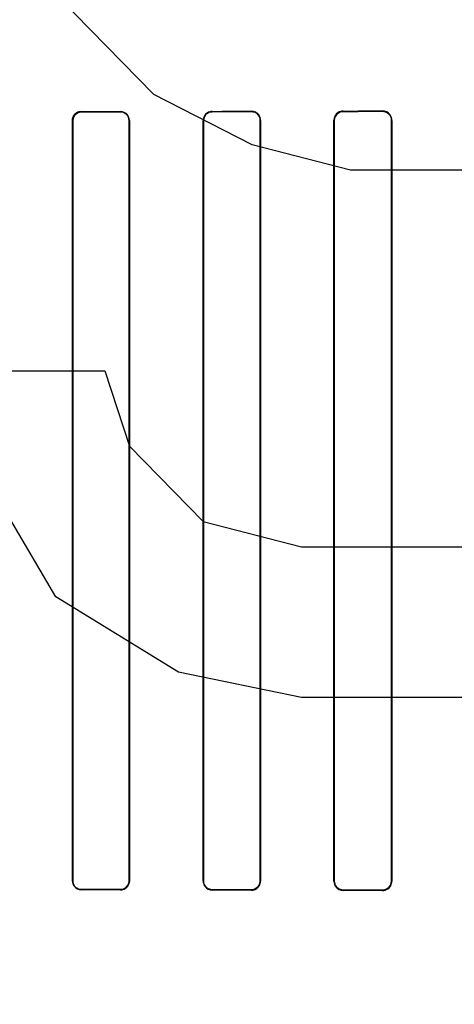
# Model space of a CAD drawing. Header units: millimetres. Extents: x 0 to 297, y 0 to 210.
# Tile 334 of 455: x 240.369 to 240.502, y 157.466 to 157.766. Entities that reach past the tile are written whole.
import ezdxf

# ---------------------------------------------------------------- set-up
doc = ezdxf.new("R2010")
doc.units = ezdxf.units.MM
doc.header["$LTSCALE"] = 16.335
doc.layers.get('0').update_dxf_attribs({"linetype": 'CONTINUOUS'})
for name, color, linetype in [('AXES_REF', 7, 'CONTINUOUS'), ('INTFCLR_1', 7, 'CONTINUOUS'), ('INTFCLR_72935', 7, 'CONTINUOUS')]:
    doc.layers.add(name, color=color, linetype=linetype)

msp = doc.modelspace()

# ---------------------------------------------------------------- linework, layer by layer
at = {"color": 7, "linetype": 'Continuous'}
for p, q in [((240.41024, 157.74313), (240.38024, 157.77377)), ((240.44024, 157.72781), (240.41024, 157.74313)), ((240.47024, 157.72015), (240.44024, 157.72781)), ((240.51524, 157.72015), (240.47024, 157.72015)), ((240.35024, 157.65887), (240.39524, 157.65887)), ((240.39524, 157.65887), (240.40274, 157.63589)), ((240.40274, 157.63589), (240.42524, 157.61292)), ((240.38024, 157.58994), (240.35774, 157.62823)), ((240.42524, 157.61292), (240.45524, 157.60526)), ((240.45524, 157.60526), (240.51524, 157.60526)), ((240.41774, 157.56696), (240.38024, 157.58994)), ((240.45524, 157.5593), (240.41774, 157.56696)), ((240.51524, 157.5593), (240.45524, 157.5593))]:
    msp.add_line(p, q, dxfattribs=at)
for radius in [7.75666, 7.756, 7.70633]:
    msp.add_circle((241.43024, 154.5393), radius, dxfattribs=at)
msp.add_arc((241.43024, 154.5393), 7.68, 278.277129, 261.722871, dxfattribs=at)
at = {"layer": 'AXES_REF', "color": 9, "linetype": 'Continuous'}
msp.add_circle((241.43024, 154.5393), 4.74286, dxfattribs=at)
msp.add_arc((241.43024, 154.5393), 7.07561, 94.411812, 85.588188, dxfattribs=at)
at = {"layer": 'INTFCLR_1', "color": 9, "linetype": 'Continuous'}
for p, q in [((240.38802, 157.73787), (240.38802, 157.73796)), ((240.40002, 157.73798), (240.40002, 157.73789)), ((240.42802, 157.73794), (240.42802, 157.73804)), ((240.44002, 157.73806), (240.44002, 157.73796)), ((240.46802, 157.73803), (240.46802, 157.73813)), ((240.48002, 157.73817), (240.48002, 157.73806)), ((240.38535, 157.73529), (240.38544, 157.73529)), ((240.40263, 157.73529), (240.40272, 157.73529)), ((240.42527, 157.73529), (240.42537, 157.73529)), ((240.4427, 157.73529), (240.4428, 157.73529)), ((240.46518, 157.73529), (240.46528, 157.73529)), ((240.4828, 157.73529), (240.4829, 157.73529)), ((240.38544, 157.50329), (240.38535, 157.50329)), ((240.40272, 157.50329), (240.40263, 157.50329)), ((240.42537, 157.50329), (240.42527, 157.50329)), ((240.4428, 157.50329), (240.4427, 157.50329)), ((240.46528, 157.50329), (240.46518, 157.50329)), ((240.4829, 157.50329), (240.4828, 157.50329)), ((240.38802, 157.50061), (240.38802, 157.5007)), ((240.40002, 157.50068), (240.40002, 157.50059)), ((240.42802, 157.50054), (240.42802, 157.50063)), ((240.44002, 157.50061), (240.44002, 157.50051)), ((240.46802, 157.50044), (240.46802, 157.50055)), ((240.48002, 157.50052), (240.48002, 157.50041))]:
    msp.add_line(p, q, dxfattribs=at)
at = {"layer": 'INTFCLR_1', "color": 6, "linetype": 'Continuous'}
for p, q in [((240.38535, 157.73529), (240.38535, 157.50329)), ((240.38544, 157.73529), (240.38544, 157.50329)), ((240.40263, 157.50329), (240.40263, 157.73529)), ((240.40272, 157.50329), (240.40272, 157.73529)), ((240.42527, 157.73529), (240.42527, 157.50329)), ((240.42537, 157.73529), (240.42537, 157.50329)), ((240.4427, 157.50329), (240.4427, 157.73529)), ((240.4428, 157.50329), (240.4428, 157.73529)), ((240.46518, 157.73529), (240.46518, 157.50329)), ((240.46528, 157.73529), (240.46528, 157.50329)), ((240.4828, 157.50329), (240.4828, 157.73529)), ((240.4829, 157.50329), (240.4829, 157.73529))]:
    msp.add_line(p, q, dxfattribs=at)
for centre, major_axis, start_param, end_param in [((240.21402, 157.73929), (0.41724, 0), -1.140627, -1.108745), ((240.21402, 157.73929), (0.44124, 0), -1.165445, -1.135656), ((240.21402, 157.73929), (0.41724, 0), -1.032246, -0.998394), ((240.21402, 157.73929), (0.44124, 0), -1.064439, -1.033062), ((240.21402, 157.73929), (0.41724, 0), -0.9163, -0.879521), ((240.21402, 157.73929), (0.44124, 0), -0.9574, -0.923735), ((240.21402, 157.49929), (0.44124, 0), 1.135656, 1.165445), ((240.21402, 157.49929), (0.41724, 0), 1.108745, 1.140627), ((240.21402, 157.49929), (0.44124, 0), 1.033062, 1.064439), ((240.21402, 157.49929), (0.41724, 0), 0.998394, 1.032246), ((240.21402, 157.49929), (0.44124, 0), 0.923735, 0.9574), ((240.21402, 157.49929), (0.41724, 0), 0.879521, 0.9163)]:
    msp.add_ellipse(centre, major_axis=major_axis, ratio=0.003491, start_param=start_param, end_param=end_param, dxfattribs=at)
for points, knots in [([(240.38802, 157.73796), (240.38754, 157.73796), (240.38616, 157.73761), (240.38535, 157.73616), (240.38535, 157.73529)], [0, 0, 0, 0, 0.354298, 1, 1, 1, 1]), ([(240.38802, 157.73787), (240.3875, 157.73787), (240.38616, 157.73747), (240.38544, 157.73608), (240.38544, 157.73529)], [0, 0, 0, 0, 0.393954, 1, 1, 1, 1]), ([(240.40272, 157.73529), (240.40272, 157.73588), (240.40225, 157.73729), (240.4008, 157.73798), (240.40002, 157.73798)], [0, 0, 0, 0, 0.429291, 1, 1, 1, 1]), ([(240.40263, 157.73529), (240.40263, 157.73586), (240.40217, 157.73723), (240.40077, 157.73789), (240.40002, 157.73789)], [0, 0, 0, 0, 0.431437, 1, 1, 1, 1]), ([(240.42802, 157.73804), (240.42751, 157.73804), (240.4261, 157.73766), (240.42527, 157.73618), (240.42527, 157.73529)], [0, 0, 0, 0, 0.361999, 1, 1, 1, 1]), ([(240.42802, 157.73794), (240.42748, 157.73794), (240.4261, 157.73752), (240.42537, 157.73609), (240.42537, 157.73529)], [0, 0, 0, 0, 0.401644, 1, 1, 1, 1]), ([(240.4428, 157.73529), (240.4428, 157.73588), (240.44234, 157.73734), (240.44084, 157.73806), (240.44002, 157.73806)], [0, 0, 0, 0, 0.419413, 1, 1, 1, 1]), ([(240.4427, 157.73529), (240.4427, 157.73586), (240.44225, 157.73727), (240.44081, 157.73797), (240.44002, 157.73796)], [0, 0, 0, 0, 0.422806, 1, 1, 1, 1]), ([(240.46802, 157.73813), (240.46748, 157.73813), (240.46601, 157.73772), (240.46518, 157.73619), (240.46518, 157.73529)], [0, 0, 0, 0, 0.373744, 1, 1, 1, 1]), ([(240.46802, 157.73803), (240.46751, 157.73803), (240.46609, 157.73764), (240.46528, 157.73616), (240.46528, 157.73529)], [0, 0, 0, 0, 0.369218, 1, 1, 1, 1]), ([(240.4829, 157.73529), (240.4829, 157.73588), (240.48244, 157.73739), (240.48089, 157.73817), (240.48002, 157.73817)], [0, 0, 0, 0, 0.405294, 1, 1, 1, 1]), ([(240.4828, 157.73529), (240.4828, 157.73587), (240.48234, 157.73732), (240.48085, 157.73806), (240.48002, 157.73806)], [0, 0, 0, 0, 0.4116, 1, 1, 1, 1]), ([(240.38535, 157.50329), (240.38535, 157.5027), (240.38581, 157.50129), (240.38725, 157.50061), (240.38802, 157.50061)], [0, 0, 0, 0, 0.432833, 1, 1, 1, 1]), ([(240.38544, 157.50329), (240.38544, 157.50272), (240.38589, 157.50136), (240.38727, 157.5007), (240.38802, 157.5007)], [0, 0, 0, 0, 0.434514, 1, 1, 1, 1]), ([(240.40002, 157.50068), (240.40054, 157.50068), (240.4019, 157.50108), (240.40263, 157.50249), (240.40263, 157.50329)], [0, 0, 0, 0, 0.396505, 1, 1, 1, 1]), ([(240.40002, 157.50059), (240.40051, 157.50059), (240.4019, 157.50095), (240.40272, 157.50241), (240.40272, 157.50329)], [0, 0, 0, 0, 0.356863, 1, 1, 1, 1]), ([(240.42527, 157.50329), (240.42527, 157.50269), (240.42574, 157.50126), (240.42721, 157.50054), (240.42802, 157.50054)], [0, 0, 0, 0, 0.424164, 1, 1, 1, 1]), ([(240.42537, 157.50329), (240.42537, 157.50271), (240.42582, 157.50132), (240.42725, 157.50064), (240.42802, 157.50063)], [0, 0, 0, 0, 0.426866, 1, 1, 1, 1]), ([(240.44002, 157.50061), (240.44051, 157.50061), (240.4419, 157.50097), (240.4427, 157.50242), (240.4427, 157.50329)], [0, 0, 0, 0, 0.362578, 1, 1, 1, 1]), ([(240.44002, 157.50051), (240.44053, 157.50051), (240.44197, 157.50089), (240.4428, 157.50239), (240.4428, 157.50329)], [0, 0, 0, 0, 0.365847, 1, 1, 1, 1]), ([(240.46518, 157.50329), (240.46518, 157.50269), (240.46565, 157.50121), (240.46717, 157.50044), (240.46802, 157.50044)], [0, 0, 0, 0, 0.412853, 1, 1, 1, 1]), ([(240.46528, 157.50329), (240.46528, 157.50271), (240.46574, 157.50128), (240.46721, 157.50055), (240.46802, 157.50055)], [0, 0, 0, 0, 0.417004, 1, 1, 1, 1]), ([(240.48002, 157.50052), (240.48055, 157.50051), (240.48198, 157.50091), (240.4828, 157.50241), (240.4828, 157.50329)], [0, 0, 0, 0, 0.373842, 1, 1, 1, 1]), ([(240.48002, 157.50041), (240.48057, 157.50041), (240.48207, 157.50082), (240.4829, 157.50238), (240.4829, 157.50329)], [0, 0, 0, 0, 0.379371, 1, 1, 1, 1])]:
    msp.add_open_spline(points, degree=3, knots=knots, dxfattribs=at)
at = {"layer": 'INTFCLR_72935', "color": 9, "linetype": 'Continuous'}
for p, q in [((240.38802, 157.73796), (240.38802, 157.73787)), ((240.40002, 157.73789), (240.40002, 157.73798)), ((240.42802, 157.73804), (240.42802, 157.73794)), ((240.44002, 157.73796), (240.44002, 157.73806)), ((240.46802, 157.73813), (240.46802, 157.73803)), ((240.48002, 157.73806), (240.48002, 157.73817)), ((240.38544, 157.73529), (240.38535, 157.73529)), ((240.40272, 157.73529), (240.40263, 157.73529)), ((240.42537, 157.73529), (240.42527, 157.73529)), ((240.4428, 157.73529), (240.4427, 157.73529)), ((240.46528, 157.73529), (240.46518, 157.73529)), ((240.4829, 157.73529), (240.4828, 157.73529)), ((240.38535, 157.50329), (240.38544, 157.50329)), ((240.40263, 157.50329), (240.40272, 157.50329)), ((240.42527, 157.50329), (240.42537, 157.50329)), ((240.4427, 157.50329), (240.4428, 157.50329)), ((240.46518, 157.50329), (240.46528, 157.50329)), ((240.4828, 157.50329), (240.4829, 157.50329)), ((240.38802, 157.5007), (240.38802, 157.50061)), ((240.40002, 157.50059), (240.40002, 157.50068)), ((240.42802, 157.50063), (240.42802, 157.50054)), ((240.44002, 157.50051), (240.44002, 157.50061)), ((240.46802, 157.50055), (240.46802, 157.50044)), ((240.48002, 157.50041), (240.48002, 157.50052))]:
    msp.add_line(p, q, dxfattribs=at)
at = {"layer": 'INTFCLR_72935', "color": 6, "linetype": 'Continuous'}
for p, q in [((240.38535, 157.50329), (240.38535, 157.73529)), ((240.38544, 157.50329), (240.38544, 157.73529)), ((240.40263, 157.73529), (240.40263, 157.50329)), ((240.40272, 157.73529), (240.40272, 157.50329)), ((240.42527, 157.50329), (240.42527, 157.73529)), ((240.42537, 157.50329), (240.42537, 157.73529)), ((240.4427, 157.73529), (240.4427, 157.50329)), ((240.4428, 157.73529), (240.4428, 157.50329)), ((240.46518, 157.50329), (240.46518, 157.73529)), ((240.46528, 157.50329), (240.46528, 157.73529)), ((240.4828, 157.73529), (240.4828, 157.50329)), ((240.4829, 157.73529), (240.4829, 157.50329))]:
    msp.add_line(p, q, dxfattribs=at)
for centre, major_axis, start_param, end_param in [((240.21402, 157.73929), (0.41724, 0), -1.140627, -1.108745), ((240.21402, 157.73929), (0.44124, 0), -1.165445, -1.135656), ((240.21402, 157.73929), (0.41724, 0), -1.032246, -0.998394), ((240.21402, 157.73929), (0.44124, 0), -1.064439, -1.033062), ((240.21402, 157.73929), (0.41724, 0), -0.9163, -0.879521), ((240.21402, 157.73929), (0.44124, 0), -0.9574, -0.923735), ((240.21402, 157.49929), (0.44124, 0), 1.135656, 1.165445), ((240.21402, 157.49929), (0.41724, 0), 1.108745, 1.140627), ((240.21402, 157.49929), (0.44124, 0), 1.033062, 1.064439), ((240.21402, 157.49929), (0.41724, 0), 0.998394, 1.032246), ((240.21402, 157.49929), (0.44124, 0), 0.923735, 0.9574), ((240.21402, 157.49929), (0.41724, 0), 0.879521, 0.9163)]:
    msp.add_ellipse(centre, major_axis=major_axis, ratio=0.003491, start_param=start_param, end_param=end_param, dxfattribs=at)
for points, knots in [([(240.38535, 157.73529), (240.38535, 157.73588), (240.38581, 157.73728), (240.38725, 157.73796), (240.38802, 157.73796)], [0, 0, 0, 0, 0.432834, 1, 1, 1, 1]), ([(240.38544, 157.73529), (240.38544, 157.73586), (240.3859, 157.73722), (240.38728, 157.73787), (240.38802, 157.73787)], [0, 0, 0, 0, 0.438506, 1, 1, 1, 1]), ([(240.40272, 157.73529), (240.40272, 157.73588), (240.40225, 157.7373), (240.4008, 157.73798), (240.40002, 157.73798)], [0, 0, 0, 0, 0.434167, 1, 1, 1, 1]), ([(240.40002, 157.73789), (240.40055, 157.73789), (240.40192, 157.73748), (240.40263, 157.73608), (240.40263, 157.73529)], [0, 0, 0, 0, 0.404562, 1, 1, 1, 1]), ([(240.42802, 157.73804), (240.4275, 157.73804), (240.42608, 157.73765), (240.42527, 157.73616), (240.42527, 157.73529)], [0, 0, 0, 0, 0.370654, 1, 1, 1, 1]), ([(240.42537, 157.73529), (240.42537, 157.73587), (240.42583, 157.73726), (240.42725, 157.73794), (240.42802, 157.73794)], [0, 0, 0, 0, 0.429389, 1, 1, 1, 1]), ([(240.4428, 157.73529), (240.4428, 157.73588), (240.44233, 157.73734), (240.44084, 157.73806), (240.44002, 157.73806)], [0, 0, 0, 0, 0.422387, 1, 1, 1, 1]), ([(240.44002, 157.73796), (240.44051, 157.73797), (240.4419, 157.7376), (240.4427, 157.73615), (240.4427, 157.73529)], [0, 0, 0, 0, 0.362579, 1, 1, 1, 1]), ([(240.46802, 157.73813), (240.46747, 157.73813), (240.46599, 157.73771), (240.46518, 157.73618), (240.46518, 157.73529)], [0, 0, 0, 0, 0.383063, 1, 1, 1, 1]), ([(240.46528, 157.73529), (240.46528, 157.73587), (240.46574, 157.7373), (240.46721, 157.73803), (240.46802, 157.73803)], [0, 0, 0, 0, 0.417183, 1, 1, 1, 1]), ([(240.4829, 157.73529), (240.4829, 157.73588), (240.48245, 157.73739), (240.48089, 157.73817), (240.48002, 157.73817)], [0, 0, 0, 0, 0.404897, 1, 1, 1, 1]), ([(240.48002, 157.73806), (240.48056, 157.73806), (240.482, 157.73765), (240.4828, 157.73616), (240.4828, 157.73529)], [0, 0, 0, 0, 0.383513, 1, 1, 1, 1]), ([(240.38535, 157.50329), (240.38535, 157.50269), (240.38582, 157.50129), (240.38725, 157.50061), (240.38802, 157.50061)], [0, 0, 0, 0, 0.43647, 1, 1, 1, 1]), ([(240.38802, 157.5007), (240.38749, 157.5007), (240.38615, 157.50111), (240.38544, 157.5025), (240.38544, 157.50329)], [0, 0, 0, 0, 0.400765, 1, 1, 1, 1]), ([(240.40272, 157.50329), (240.40272, 157.5027), (240.40225, 157.50128), (240.4008, 157.50059), (240.40002, 157.50059)], [0, 0, 0, 0, 0.429291, 1, 1, 1, 1]), ([(240.40263, 157.50329), (240.40263, 157.50271), (240.40217, 157.50134), (240.40077, 157.50068), (240.40002, 157.50068)], [0, 0, 0, 0, 0.436653, 1, 1, 1, 1]), ([(240.42527, 157.50329), (240.42527, 157.50269), (240.42574, 157.50125), (240.42722, 157.50054), (240.42802, 157.50054)], [0, 0, 0, 0, 0.425926, 1, 1, 1, 1]), ([(240.42802, 157.50063), (240.42747, 157.50064), (240.42608, 157.50106), (240.42537, 157.50249), (240.42537, 157.50329)], [0, 0, 0, 0, 0.409084, 1, 1, 1, 1]), ([(240.4427, 157.50329), (240.4427, 157.5027), (240.44224, 157.5013), (240.4408, 157.50061), (240.44002, 157.50061)], [0, 0, 0, 0, 0.426616, 1, 1, 1, 1]), ([(240.44002, 157.50051), (240.44055, 157.50051), (240.44199, 157.50091), (240.4428, 157.50241), (240.4428, 157.50329)], [0, 0, 0, 0, 0.376214, 1, 1, 1, 1]), ([(240.46518, 157.50329), (240.46518, 157.50269), (240.46564, 157.50121), (240.46717, 157.50044), (240.46802, 157.50044)], [0, 0, 0, 0, 0.411614, 1, 1, 1, 1]), ([(240.46802, 157.50055), (240.46749, 157.50055), (240.46607, 157.50095), (240.46528, 157.50242), (240.46528, 157.50329)], [0, 0, 0, 0, 0.378712, 1, 1, 1, 1]), ([(240.4828, 157.50329), (240.4828, 157.50271), (240.48234, 157.50125), (240.48085, 157.50051), (240.48002, 157.50052)], [0, 0, 0, 0, 0.411738, 1, 1, 1, 1]), ([(240.48002, 157.50041), (240.48059, 157.50041), (240.48209, 157.50084), (240.4829, 157.50239), (240.4829, 157.50329)], [0, 0, 0, 0, 0.387522, 1, 1, 1, 1])]:
    msp.add_open_spline(points, degree=3, knots=knots, dxfattribs=at)

doc.saveas('drawing.dxf')
